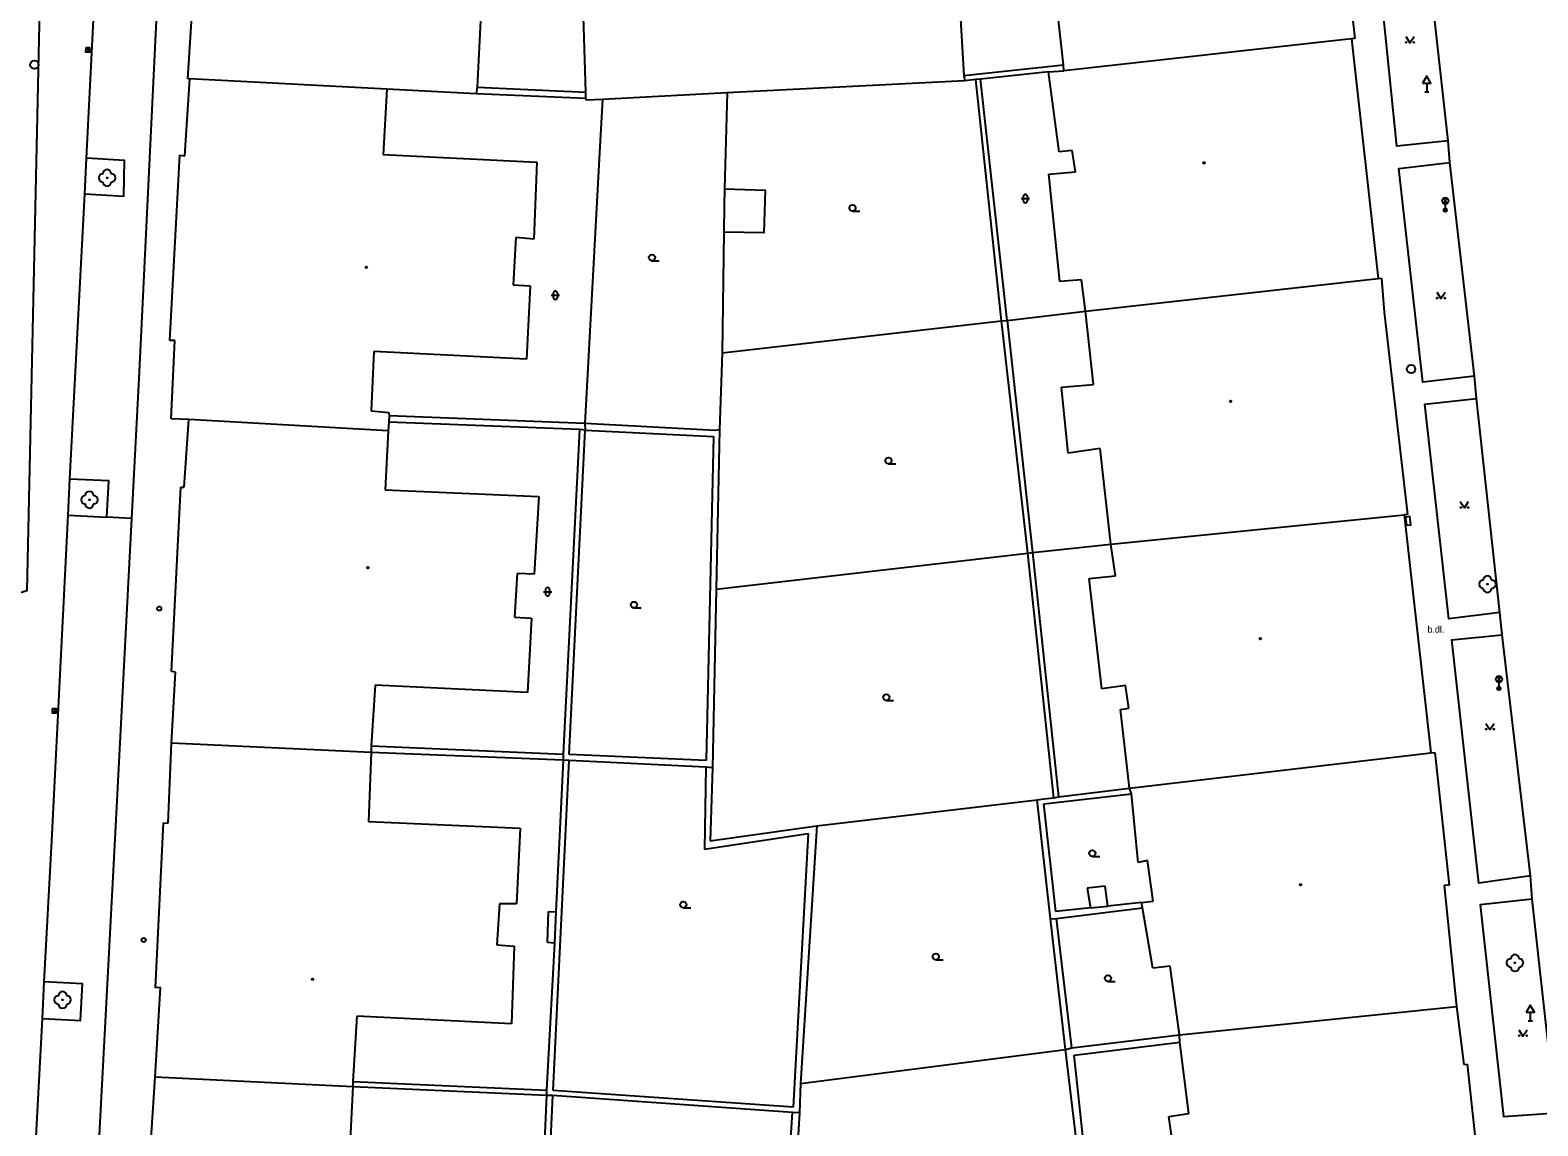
# Model space of a CAD drawing. Extents: x -599770 to -598493, y -1162076 to -1159209.
# Drawn here: x -599059.8 to -598969.3, y -1159726.7 to -1159660.9 of the extents above; entities that cross this region are included whole.
import ezdxf

# ---------------------------------------------------------------- set-up
doc = ezdxf.new("R2010")
doc.units = 0
doc.layers.add('Podklad', color=7, linetype='Continuous')

msp = doc.modelspace()

# ---------------------------------------------------------------- linework, layer by layer
at = {"layer": 'Podklad'}
for p, q in [((-599056.375, -1159661.985), (-599056.385, -1159662.235)), ((-598976.01, -1159664.111), (-598976.01, -1159664.62)), ((-598976.135, -1159664.62), (-598975.885, -1159664.62)), ((-599000.353, -1159671.038), (-598999.853, -1159671.038)), ((-599000.228, -1159670.913), (-599000.228, -1159671.163)), ((-598999.978, -1159670.913), (-598999.978, -1159671.163)), ((-598975.032, -1159671.3), (-598974.767, -1159671.035)), ((-598975.032, -1159671.035), (-598974.767, -1159671.3)), ((-598974.9, -1159671.355), (-598974.9, -1159671.73)), ((-599010.48, -1159671.788), (-599010.043, -1159671.788)), ((-599022.52, -1159674.767), (-599022.082, -1159674.767)), ((-599028.563, -1159676.838), (-599028.063, -1159676.838)), ((-599028.438, -1159676.713), (-599028.438, -1159676.963)), ((-599028.188, -1159676.713), (-599028.188, -1159676.963)), ((-599008.32, -1159686.948), (-599007.883, -1159686.948)), ((-599029.033, -1159694.628), (-599028.533, -1159694.628)), ((-599028.908, -1159694.503), (-599028.908, -1159694.753)), ((-599028.658, -1159694.503), (-599028.658, -1159694.753)), ((-599023.6, -1159695.608), (-599023.163, -1159695.608)), ((-598971.812, -1159700.01), (-598971.547, -1159699.745)), ((-598971.812, -1159699.745), (-598971.547, -1159700.01)), ((-598971.68, -1159700.065), (-598971.68, -1159700.44)), ((-599008.45, -1159701.157), (-599008.012, -1159701.157)), ((-599058.386, -1159701.655), (-599058.394, -1159701.905)), ((-598996.08, -1159710.517), (-598995.642, -1159710.517)), ((-599020.63, -1159713.608), (-599020.192, -1159713.608)), ((-599005.48, -1159716.727), (-599005.043, -1159716.727)), ((-598995.15, -1159718.017), (-598994.712, -1159718.017)), ((-598969.8, -1159719.871), (-598969.8, -1159720.38)), ((-598969.925, -1159720.38), (-598969.675, -1159720.38))]:
    msp.add_line(p, q, dxfattribs=at)
for points in [[(-599050.19, -1159616.99), (-599050.583, -1159625.132), (-599053.3, -1159681.44), (-599053.76, -1159690.237), (-599054.74, -1159709.09)], [(-599064.99, -1159695.953), (-599060.021, -1159694.564), (-599058.503, -1159624.689)], [(-599056.45, -1159668.6), (-599055.86, -1159656.72), (-599055.65, -1159653.45), (-599055.12, -1159643.31)], [(-598974.73, -1159667.57), (-598977.81, -1159667.89), (-598979.06, -1159655.68), (-598976.63, -1159655.37)], [(-598974.73, -1159667.57), (-598976.09, -1159655.31)], [(-599004.21, -1159656.5), (-599003.8, -1159663.65)], [(-598997.82, -1159663.01), (-598998.55, -1159656.36)], [(-599032.67, -1159657.53), (-599033.01, -1159664.35)], [(-599026.48, -1159664.65), (-599026.71, -1159657.48)], [(-598980.82, -1159657.15), (-598980.33, -1159661.42)], [(-599050.38, -1159663.85), (-599050.09, -1159659.46)], [(-598980.53, -1159661.44), (-598997.8, -1159663.37)], [(-598980.33, -1159661.42), (-598980.53, -1159661.44)], [(-598980.53, -1159661.44), (-598978.93, -1159675.83)], [(-598977.27, -1159661.305), (-598977.02, -1159661.68), (-598976.77, -1159661.305)], [(-599003.8, -1159663.65), (-598997.82, -1159663.01)], [(-598997.8, -1159663.37), (-598997.82, -1159663.01)], [(-599050.56, -1159668.46), (-599050.26, -1159663.85)], [(-599050.26, -1159663.85), (-599050.38, -1159663.85)], [(-599038.42, -1159664.46), (-599050.26, -1159663.85)], [(-599003.73, -1159663.96), (-599018.01, -1159664.69)], [(-599003.8, -1159663.65), (-599003.73, -1159663.96)], [(-599003.08, -1159663.88), (-599003.73, -1159663.96)], [(-599002.79, -1159663.86), (-599003.08, -1159663.88)], [(-599001.53, -1159678.38), (-599003.08, -1159663.88)], [(-598998.71, -1159663.43), (-599002.79, -1159663.86)], [(-599001.19, -1159678.36), (-599002.79, -1159663.86)], [(-598998.71, -1159663.43), (-598997.8, -1159663.37)], [(-598998.07, -1159668.22), (-598998.71, -1159663.43)], [(-599038.42, -1159664.46), (-599038.65, -1159668.39)], [(-599033.06, -1159664.74), (-599038.42, -1159664.46)], [(-599033.01, -1159664.35), (-599033.06, -1159664.74)], [(-599026.48, -1159665.03), (-599033.06, -1159664.74)], [(-599033.01, -1159664.35), (-599026.48, -1159664.65)], [(-599026.48, -1159665.03), (-599026.48, -1159664.65)], [(-599026.45, -1159665.13), (-599026.48, -1159665.03)], [(-599025.49, -1159665.08), (-599026.45, -1159665.13)], [(-599025.49, -1159665.08), (-599025.64, -1159667.91)], [(-599018.38, -1159664.71), (-599025.49, -1159665.08)], [(-599018.01, -1159664.69), (-599018.38, -1159664.71)], [(-599018.01, -1159664.69), (-599018.16, -1159670.44), (-599018.19, -1159671.44)], [(-598974.62, -1159668.87), (-598974.73, -1159667.57)], [(-599056.56, -1159670.75), (-599056.45, -1159668.6)], [(-599056.56, -1159670.75), (-599054.22, -1159670.88), (-599054.18, -1159668.75), (-599056.45, -1159668.6)], [(-599051.46, -1159679.56), (-599050.86, -1159668.43)], [(-599050.86, -1159668.43), (-599050.56, -1159668.46)], [(-599038.65, -1159668.39), (-599029.43, -1159668.85)], [(-599025.64, -1159667.91), (-599026.55, -1159684.54)], [(-598997.3, -1159668.15), (-598998.07, -1159668.22)], [(-598997.1, -1159669.42), (-598997.3, -1159668.15)], [(-599029.43, -1159668.85), (-599029.6, -1159673.47)], [(-598998.7, -1159669.56), (-598997.1, -1159669.42)], [(-598998.04, -1159676.01), (-598998.7, -1159669.56)], [(-598973.15, -1159681.7), (-598976.25, -1159682.05), (-598977.68, -1159669.23), (-598974.62, -1159668.87)], [(-598973.15, -1159681.7), (-598974.62, -1159668.87)], [(-599018.16, -1159670.44), (-599015.72, -1159670.52), (-599015.8, -1159673.1), (-599018.21, -1159673.06)], [(-599057.45, -1159687.88), (-599056.56, -1159670.75)], [(-599018.19, -1159671.44), (-599018.21, -1159673.06), (-599018.31, -1159680.29)], [(-599030.69, -1159673.38), (-599030.85, -1159676.22)], [(-599029.6, -1159673.47), (-599030.69, -1159673.38)], [(-598996.73, -1159675.92), (-598998.04, -1159676.01)], [(-598996.49, -1159677.8), (-598996.73, -1159675.92)], [(-598996.49, -1159677.8), (-598978.93, -1159675.83)], [(-598978.93, -1159675.83), (-598978.73, -1159675.81)], [(-598978.73, -1159675.81), (-598978.57, -1159677.85)], [(-599030.85, -1159676.22), (-599029.82, -1159676.28)], [(-599029.82, -1159676.28), (-599030.04, -1159680.68)], [(-598975.41, -1159676.655), (-598975.16, -1159677.03), (-598974.91, -1159676.655)], [(-599001.19, -1159678.36), (-598996.49, -1159677.8)], [(-598996.02, -1159682.19), (-598996.49, -1159677.8)], [(-599018.31, -1159680.29), (-599001.53, -1159678.38)], [(-599001.53, -1159678.38), (-599001.19, -1159678.36)], [(-598999.95, -1159692.31), (-599001.53, -1159678.38)], [(-599001.19, -1159678.36), (-598999.68, -1159692.28)], [(-598978.57, -1159677.85), (-598977.17, -1159689.99)], [(-599051.15, -1159679.55), (-599051.46, -1159679.56)], [(-599051.37, -1159684.26), (-599051.15, -1159679.55)], [(-599039.2, -1159680.21), (-599039.37, -1159683.77)], [(-599030.04, -1159680.68), (-599039.2, -1159680.21)], [(-599018.31, -1159680.29), (-599018.46, -1159684.92)], [(-598997.94, -1159682.36), (-598996.02, -1159682.19)], [(-598973.02, -1159683.04), (-598973.15, -1159681.7)], [(-598997.54, -1159686.32), (-598997.94, -1159682.36)], [(-598971.63, -1159695.87), (-598974.68, -1159696.25), (-598976.13, -1159683.37), (-598973.02, -1159683.04)], [(-598971.63, -1159695.87), (-598973.02, -1159683.04)], [(-599039.37, -1159683.77), (-599038.31, -1159683.88)], [(-599038.31, -1159683.88), (-599038.29, -1159684.08)], [(-599038.29, -1159684.08), (-599038.31, -1159684.46)], [(-599026.55, -1159684.54), (-599038.29, -1159684.08)], [(-599050.31, -1159684.3), (-599051.37, -1159684.26)], [(-599050.59, -1159688.35), (-599050.31, -1159684.3)], [(-599038.34, -1159684.98), (-599050.31, -1159684.3)], [(-599038.34, -1159684.98), (-599038.52, -1159688.51)], [(-599038.31, -1159684.46), (-599038.34, -1159684.98)], [(-599026.86, -1159684.89), (-599038.31, -1159684.46)], [(-599026.86, -1159684.89), (-599027.85, -1159704.39)], [(-599027.48, -1159704.41), (-599026.52, -1159684.93)], [(-599026.52, -1159684.93), (-599026.86, -1159684.89)], [(-599018.73, -1159684.96), (-599026.55, -1159684.54)], [(-599026.55, -1159684.54), (-599026.52, -1159684.93)], [(-599026.52, -1159684.93), (-599018.83, -1159685.31)], [(-599018.46, -1159684.92), (-599018.73, -1159684.96)], [(-599018.46, -1159684.92), (-599018.66, -1159694.48)], [(-599018.83, -1159685.31), (-599019.27, -1159704.77)], [(-598995.61, -1159686.03), (-598997.54, -1159686.32)], [(-598994.98, -1159691.78), (-598995.61, -1159686.03)], [(-599057.56, -1159690.04), (-599057.45, -1159687.88)], [(-599057.56, -1159690.04), (-599055.23, -1159690.16), (-599055.11, -1159687.97), (-599057.45, -1159687.88)], [(-599051.35, -1159699.41), (-599050.79, -1159688.36)], [(-599050.79, -1159688.36), (-599050.59, -1159688.35)], [(-599038.52, -1159688.51), (-599029.31, -1159688.91)], [(-599029.31, -1159688.91), (-599029.58, -1159693.58)], [(-598974, -1159689.225), (-598973.75, -1159689.6), (-598973.5, -1159689.225)], [(-599058.54, -1159709.59), (-599057.56, -1159690.04)], [(-599053.76, -1159690.237), (-599055.23, -1159690.16)], [(-598994.98, -1159691.78), (-598977.37, -1159690.01)], [(-598977.17, -1159689.99), (-598977.37, -1159690.01)], [(-598977.37, -1159690.01), (-598975.77, -1159704.3)], [(-598999.95, -1159692.31), (-598999.68, -1159692.28)], [(-598999.68, -1159692.28), (-598994.98, -1159691.78)], [(-598999.68, -1159692.28), (-598998.12, -1159706.95)], [(-598994.7, -1159693.67), (-598994.98, -1159691.78)], [(-599018.66, -1159694.48), (-598999.95, -1159692.31)], [(-598998.4, -1159707), (-598999.95, -1159692.31)], [(-599030.6, -1159693.53), (-599030.77, -1159696.15)], [(-599029.58, -1159693.58), (-599030.6, -1159693.53)], [(-598996.28, -1159693.83), (-598994.7, -1159693.67)], [(-598995.51, -1159700.46), (-598996.28, -1159693.83)], [(-599018.66, -1159694.48), (-599018.89, -1159705.21)], [(-598971.48, -1159697.21), (-598971.63, -1159695.87)], [(-599030.77, -1159696.15), (-599029.75, -1159696.21)], [(-599029.75, -1159696.21), (-599029.98, -1159700.67)], [(-598969.78, -1159711.68), (-598972.88, -1159712.13), (-598974.51, -1159697.51), (-598971.48, -1159697.21)], [(-598969.78, -1159711.68), (-598971.48, -1159697.21)], [(-599051.12, -1159699.46), (-599051.35, -1159699.41)], [(-599051.35, -1159703.73), (-599051.12, -1159699.46)], [(-599039.13, -1159700.24), (-599039.37, -1159703.88)], [(-599029.98, -1159700.67), (-599039.13, -1159700.24)], [(-598994.09, -1159700.25), (-598995.51, -1159700.46)], [(-598993.89, -1159701.62), (-598994.09, -1159700.25)], [(-598994.4, -1159701.7), (-598993.89, -1159701.62)], [(-598993.85, -1159706.43), (-598994.4, -1159701.7)], [(-598972.47, -1159702.535), (-598972.22, -1159702.91), (-598971.97, -1159702.535)], [(-599051.55, -1159708.53), (-599051.35, -1159703.73)], [(-599039.37, -1159704.29), (-599051.35, -1159703.73)], [(-599039.37, -1159703.88), (-599039.37, -1159704.29)], [(-599039.37, -1159703.88), (-599027.85, -1159704.39)], [(-599039.37, -1159704.29), (-599039.52, -1159708.42)], [(-599027.85, -1159704.74), (-599039.37, -1159704.29)], [(-599028.45, -1159724.57), (-599027.48, -1159704.76)], [(-599027.85, -1159704.74), (-599028.28, -1159713.84)], [(-599027.85, -1159704.39), (-599027.85, -1159704.74)], [(-599027.48, -1159704.76), (-599027.85, -1159704.74)], [(-599019.27, -1159704.77), (-599027.48, -1159704.41)], [(-599019.28, -1159705.17), (-599027.48, -1159704.76)], [(-598993.85, -1159706.43), (-598975.77, -1159704.3)], [(-598975.77, -1159704.3), (-598975.52, -1159704.28)], [(-598975.52, -1159704.28), (-598974.67, -1159712.24)], [(-599019.28, -1159705.17), (-599019.37, -1159710.08)], [(-599018.89, -1159705.21), (-599019.28, -1159705.17)], [(-599018.89, -1159705.21), (-599019.02, -1159709.59)], [(-598998.99, -1159707.36), (-598993.73, -1159706.76)], [(-598998.12, -1159706.95), (-598993.85, -1159706.43)], [(-598993.73, -1159706.76), (-598993.85, -1159706.43)], [(-598993.34, -1159710.89), (-598993.73, -1159706.76)], [(-599012.63, -1159708.68), (-598999.39, -1159707.13)], [(-598999.39, -1159707.13), (-598999, -1159707.06)], [(-598998.6, -1159714.27), (-598999.39, -1159707.13)], [(-598999, -1159707.06), (-598998.4, -1159707)], [(-598998.28, -1159713.83), (-598998.99, -1159707.36)], [(-598998.4, -1159707), (-598998.12, -1159706.95)], [(-599052.31, -1159718.41), (-599051.83, -1159708.5)], [(-599051.83, -1159708.5), (-599051.55, -1159708.53)], [(-599039.52, -1159708.42), (-599030.42, -1159708.82)], [(-599054.74, -1159709.09), (-599055.16, -1159717.05), (-599056.53, -1159743.1), (-599058.18, -1159775.24), (-599060.45, -1159818.7), (-599062.24, -1159855.51)], [(-599030.42, -1159708.82), (-599030.64, -1159713.37)], [(-599019.37, -1159710.08), (-599013.14, -1159709.15)], [(-599019.02, -1159709.59), (-599012.63, -1159708.68)], [(-599013.14, -1159709.15), (-599014.05, -1159725.57)], [(-599012.63, -1159708.68), (-599013.6, -1159724.14)], [(-599058.99, -1159718.04), (-599058.54, -1159709.59)], [(-598992.77, -1159710.77), (-598993.34, -1159710.89)], [(-598992.44, -1159713.2), (-598992.77, -1159710.77)], [(-598969.69, -1159713.09), (-598969.78, -1159711.68)], [(-598995.32, -1159712.31), (-598996.39, -1159712.43)], [(-598996.39, -1159712.43), (-598996.19, -1159713.61)], [(-598995.15, -1159713.5), (-598995.32, -1159712.31)], [(-598974.67, -1159712.24), (-598974.96, -1159712.27)], [(-598974.96, -1159712.27), (-598974.22, -1159719.52)], [(-598969.69, -1159713.09), (-598972.8, -1159713.42), (-598971.4, -1159726.13), (-598968.26, -1159725.91)], [(-598968.26, -1159725.91), (-598969.69, -1159713.09)], [(-599031.67, -1159713.37), (-599031.82, -1159715.82)], [(-599030.64, -1159713.37), (-599031.67, -1159713.37)], [(-599028.79, -1159715.68), (-599028.72, -1159713.82)], [(-599028.72, -1159713.82), (-599028.28, -1159713.84)], [(-599028.28, -1159713.84), (-599028.37, -1159715.72)], [(-598996.19, -1159713.61), (-598998.28, -1159713.83)], [(-598998.24, -1159714.25), (-598993.08, -1159713.61)], [(-598996.19, -1159713.61), (-598995.15, -1159713.5)], [(-598993.14, -1159713.28), (-598995.15, -1159713.5)], [(-598993.14, -1159713.28), (-598992.44, -1159713.2)], [(-598993.08, -1159713.61), (-598993.14, -1159713.28)], [(-598992.45, -1159717.22), (-598993.08, -1159713.61)], [(-598998.6, -1159714.27), (-598998.24, -1159714.25)], [(-598997.69, -1159722.11), (-598998.6, -1159714.27)], [(-598997.31, -1159722.01), (-598998.24, -1159714.25)], [(-599031.82, -1159715.82), (-599030.79, -1159715.91)], [(-599028.37, -1159715.72), (-599028.84, -1159724.54)], [(-599028.37, -1159715.72), (-599028.79, -1159715.68)], [(-599030.79, -1159715.91), (-599030.95, -1159720.56)], [(-598991.41, -1159717.1), (-598992.45, -1159717.22)], [(-598990.85, -1159721.23), (-598991.41, -1159717.1)], [(-599059.1, -1159720.25), (-599058.99, -1159718.04)], [(-599059.1, -1159720.25), (-599056.81, -1159720.37), (-599056.7, -1159718.16), (-599058.99, -1159718.04)], [(-599052.33, -1159723.76), (-599052.02, -1159718.39)], [(-599052.02, -1159718.39), (-599052.31, -1159718.41)], [(-599060.61, -1159748.9), (-599059.5, -1159727.7), (-599059.1, -1159720.25)], [(-599040.24, -1159720.1), (-599040.47, -1159724.02)], [(-599030.95, -1159720.56), (-599040.24, -1159720.1)], [(-598990.85, -1159721.23), (-598974.22, -1159719.52)], [(-598974.22, -1159719.52), (-598973.79, -1159723)], [(-598997.31, -1159722.01), (-598990.85, -1159721.23)], [(-598990.84, -1159721.67), (-598990.85, -1159721.23)], [(-598970.49, -1159720.925), (-598970.24, -1159721.3), (-598969.99, -1159720.925)], [(-599013.6, -1159724.14), (-598997.69, -1159722.11)], [(-598997.69, -1159722.11), (-598997.31, -1159722.01)], [(-598995.55, -1159739.98), (-598997.69, -1159722.11)], [(-598997.18, -1159722.44), (-598990.84, -1159721.67)], [(-598990.29, -1159725.94), (-598990.84, -1159721.67)], [(-598996.32, -1159730.47), (-598997.18, -1159722.44)], [(-598973.79, -1159723), (-598973.59, -1159722.98)], [(-598973.59, -1159722.98), (-598972.44, -1159733.52)], [(-599053.04, -1159734.47), (-599052.33, -1159723.76)], [(-599040.47, -1159724.35), (-599052.33, -1159723.76)], [(-599040.47, -1159724.35), (-599040.67, -1159728.28)], [(-599040.47, -1159724.02), (-599040.47, -1159724.35)], [(-599040.47, -1159724.02), (-599028.84, -1159724.54)], [(-599028.84, -1159724.87), (-599040.47, -1159724.35)], [(-599028.49, -1159724.86), (-599029.39, -1159744.47)], [(-599028.84, -1159724.87), (-599029.25, -1159733.91)], [(-599028.84, -1159724.54), (-599028.84, -1159724.87)], [(-599028.49, -1159724.86), (-599028.84, -1159724.87)], [(-599014.09, -1159725.88), (-599028.49, -1159724.86)], [(-599014.05, -1159725.57), (-599028.45, -1159724.57)], [(-599013.6, -1159724.14), (-599013.66, -1159725.91)], [(-599015.36, -1159745.37), (-599014.09, -1159725.88)], [(-599013.66, -1159725.91), (-599014.67, -1159742.48)], [(-599013.66, -1159725.91), (-599014.09, -1159725.88)], [(-598991.5, -1159726.12), (-598990.29, -1159725.94)], [(-598990.64, -1159732.22), (-598991.5, -1159726.12)]]:
    msp.add_lwpolyline(points, dxfattribs=at)
for points in [[(-599056.5, -1159661.98), (-599056.51, -1159662.23), (-599056.26, -1159662.24), (-599056.25, -1159661.99)], [(-598976.26, -1159664.111), (-598975.76, -1159664.111), (-598976.01, -1159663.678)], [(-598977.285, -1159690.147), (-598977.223, -1159690.643), (-598976.975, -1159690.613), (-598977.037, -1159690.117)], [(-599058.51, -1159701.651), (-599058.519, -1159701.9), (-599058.27, -1159701.909), (-599058.261, -1159701.66)], [(-598970.05, -1159719.871), (-598969.55, -1159719.871), (-598969.8, -1159719.438)]]:
    msp.add_lwpolyline(points, close=True, dxfattribs=at)
for centre, radius in [((-598977.245, -1159661.655), 0.025), ((-598976.795, -1159661.655), 0.025), ((-599059.58, -1159663), 0.25), ((-598989.38, -1159668.89), 0.045), ((-598989.38, -1159668.89), 0.0199), ((-599055.22, -1159669.79), 0.025), ((-599010.48, -1159671.6), 0.188), ((-598974.9, -1159671.168), 0.188), ((-598974.9, -1159671.73), 0.1), ((-598974.9, -1159671.73), 0.0723), ((-598974.9, -1159671.73), 0.0438), ((-599022.52, -1159674.58), 0.188), ((-599039.66, -1159675.16), 0.045), ((-599039.66, -1159675.16), 0.0199), ((-598975.385, -1159677.005), 0.025), ((-598974.935, -1159677.005), 0.025), ((-598976.95, -1159681.27), 0.25), ((-598987.79, -1159683.2), 0.045), ((-598987.79, -1159683.2), 0.0199), ((-599008.32, -1159686.76), 0.188), ((-599056.28, -1159689.11), 0.025), ((-598973.975, -1159689.575), 0.025), ((-598973.525, -1159689.575), 0.025), ((-599039.57, -1159693.19), 0.045), ((-599039.57, -1159693.19), 0.0199), ((-598972.37, -1159694.18), 0.025), ((-599052.09, -1159695.64), 0.125), ((-599023.6, -1159695.42), 0.188), ((-598986, -1159697.45), 0.045), ((-598986, -1159697.45), 0.0199), ((-598971.68, -1159699.878), 0.188), ((-598971.68, -1159700.44), 0.1), ((-598971.68, -1159700.44), 0.0723), ((-598971.68, -1159700.44), 0.0438), ((-599008.45, -1159700.97), 0.188), ((-598972.445, -1159702.885), 0.025), ((-598971.995, -1159702.885), 0.025), ((-598996.08, -1159710.33), 0.188), ((-598983.59, -1159712.22), 0.045), ((-598983.59, -1159712.22), 0.0199), ((-599020.63, -1159713.42), 0.188), ((-599053.02, -1159715.54), 0.125), ((-599005.48, -1159716.54), 0.188), ((-598995.15, -1159717.83), 0.188), ((-598970.72, -1159716.91), 0.025), ((-599042.89, -1159717.89), 0.045), ((-599042.89, -1159717.89), 0.0199), ((-599057.89, -1159719.13), 0.025), ((-598970.465, -1159721.275), 0.025), ((-598970.015, -1159721.275), 0.025)]:
    msp.add_circle(centre, radius, dxfattribs=at)
for centre, radius, start, end in [((-599055.47, -1159669.79), 0.25, 90, 270), ((-599055.22, -1159669.54), 0.25, 0, 180), ((-599054.97, -1159669.79), 0.25, 270, 90), ((-599055.22, -1159670.04), 0.25, 180, 0), ((-599000.103, -1159670.913), 0.125, 0, 180), ((-599000.103, -1159671.163), 0.125, 180, 0), ((-599028.313, -1159676.713), 0.125, 0, 180), ((-599028.313, -1159676.963), 0.125, 180, 0), ((-599056.28, -1159688.86), 0.25, 0, 180), ((-599056.53, -1159689.11), 0.25, 90, 270), ((-599056.28, -1159689.36), 0.25, 180, 0), ((-599056.03, -1159689.11), 0.25, 270, 90), ((-598972.62, -1159694.18), 0.25, 90, 270), ((-598972.37, -1159693.93), 0.25, 0, 180), ((-598972.12, -1159694.18), 0.25, 270, 90), ((-599028.783, -1159694.503), 0.125, 0, 180), ((-599028.783, -1159694.753), 0.125, 180, 0), ((-598972.37, -1159694.43), 0.25, 180, 0), ((-598970.97, -1159716.91), 0.25, 90, 270), ((-598970.72, -1159716.66), 0.25, 0, 180), ((-598970.47, -1159716.91), 0.25, 270, 90), ((-598970.72, -1159717.16), 0.25, 180, 0), ((-599058.14, -1159719.13), 0.25, 90, 270), ((-599057.89, -1159718.88), 0.25, 0, 180), ((-599057.89, -1159719.38), 0.25, 180, 0), ((-599057.64, -1159719.13), 0.25, 270, 90)]:
    msp.add_arc(centre, radius, start, end, dxfattribs=at)

# ---------------------------------------------------------------- texts
msp.add_text('b.dl.', height=0.4, dxfattribs=at).set_placement((-598975.97, -1159697.09))

doc.saveas('drawing.dxf')
